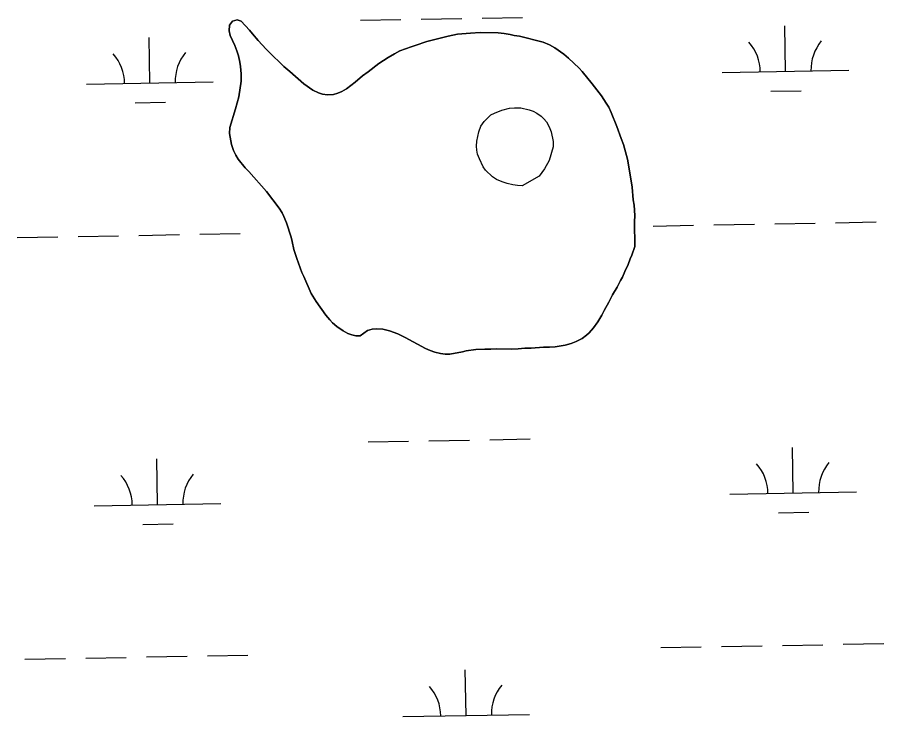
# Model space of a CAD drawing. Extents: x 3957609 to 3995875, y 234277 to 260273.
# Drawn here: x 3978532 to 3979216, y 255500 to 256051 of the extents above; entities that cross this region are included whole.
import ezdxf

# ---------------------------------------------------------------- set-up
doc = ezdxf.new("R2010")
doc.units = 0
doc.layers.add('V-TOPO-SHOR', color=7, linetype='Continuous')
doc.layers.add('V-WETL-SWMP', color=7, linetype='Continuous')

msp = doc.modelspace()

# ---------------------------------------------------------------- linework, layer by layer
at = {"layer": 'V-TOPO-SHOR'}
for points in [[(3979019.698, 255889.943), (3979019.821, 255870.364), (3979017.447, 255863.717), (3979016.067, 255860.786), (3979014.484, 255856.288), (3979011.917, 255850.814), (3979010.14, 255846.319), (3979008.563, 255843.585), (3979005.999, 255838.307), (3979002.257, 255832.251), (3978999.3, 255826.584), (3978995.556, 255819.943), (3978993.778, 255816.23), (3978990.626, 255810.954), (3978987.282, 255806.268), (3978983.94, 255802.365), (3978981.583, 255800.415), (3978978.244, 255797.884), (3978973.538, 255795.551), (3978969.616, 255793.999), (3978964.912, 255792.647), (3978956.88, 255791.305), (3978952.376, 255790.931), (3978947.872, 255790.945), (3978938.081, 255790.2), (3978932.992, 255790.218), (3978927.704, 255789.651), (3978922.612, 255789.472), (3978910.277, 255789.714), (3978906.167, 255789.534), (3978901.469, 255789.55), (3978894.223, 255789.186), (3978886.779, 255788.233), (3978883.84, 255787.461), (3978873.847, 255785.54), (3978870.128, 255785.555), (3978866.409, 255786.157), (3978862.106, 255787.15), (3978858.391, 255788.34), (3978854.676, 255789.919), (3978838.657, 255798.789), (3978832.791, 255801.55), (3978826.145, 255803.923), (3978821.058, 255805.314), (3978815.774, 255805.529), (3978812.641, 255805.344), (3978808.721, 255804.183), (3978803.028, 255800.093), (3978799.7, 255799.909), (3978796.57, 255800.706), (3978793.246, 255801.892), (3978789.533, 255803.864), (3978784.653, 255807.405), (3978781.333, 255810.157), (3978778.992, 255812.517), (3978775.873, 255816.248), (3978768.277, 255827.043), (3978764.388, 255833.519), (3978758.561, 255846.853), (3978757.007, 255849.993), (3978753.132, 255860.97), (3978750.81, 255868.222), (3978749.46, 255874.297), (3978748.496, 255877.823), (3978744.817, 255889.194), (3978742.878, 255894.095), (3978741.518, 255897.035), (3978739.181, 255900.765), (3978729.246, 255913.919), (3978715.207, 255929.634), (3978712.283, 255932.581), (3978706.825, 255939.257), (3978704.879, 255942.591), (3978703.13, 255946.319), (3978701.385, 255951.025), (3978699.851, 255959.645), (3978700.259, 255964.341), (3978704.621, 255979.203), (3978707.202, 255988.591), (3978709.008, 256000.92), (3978709.225, 256006.794), (3978708.66, 256012.471), (3978708.084, 256015.803), (3978706.929, 256020.896), (3978705.768, 256024.816), (3978704.023, 256029.131), (3978700.527, 256036.975), (3978699.563, 256040.699), (3978699.97, 256045.2), (3978702.33, 256048.129), (3978705.858, 256049.29), (3978708.988, 256048.299), (3978715.814, 256041.03), (3978717.958, 256038.282), (3978722.635, 256032.978), (3978728.876, 256026.103), (3978731.022, 256023.942), (3978742.923, 256012.543), (3978747.607, 256008.608), (3978758.535, 255998.78), (3978765.564, 255993.861)], [(3978765.564, 255993.861), (3978770.059, 255991.69), (3978773.188, 255990.699), (3978777.297, 255990.097), (3978781.997, 255990.471), (3978785.525, 255991.436), (3978788.663, 255992.796), (3978792.194, 255994.936), (3978799.067, 256000.197), (3978804.762, 256005.072), (3978809.473, 256008.381), (3978817.72, 256014.812), (3978825.177, 256019.68), (3978830.082, 256022.598), (3978834.399, 256024.931), (3978843.22, 256028.032), (3978846.552, 256028.998), (3978855.764, 256032.097), (3978860.859, 256033.643), (3978872.619, 256036.537), (3978879.867, 256037.881), (3978890.248, 256038.823), (3978897.883, 256039.185), (3978911.979, 256039.134), (3978916.675, 256038.53), (3978921.371, 256037.729), (3978924.501, 256036.934), (3978928.806, 256036.33), (3978947.389, 256031.759), (3978952.47, 256029.586), (3978956.771, 256027.223), (3978963.8, 256022.107), (3978967.509, 256019.156), (3978975.897, 256011.097), (3978978.236, 256008.545), (3978986.229, 255998.921), (3978993.633, 255989.3), (3978997.332, 255983.609), (3978999.277, 255980.274), (3979001.221, 255976.156), (3979005.683, 255965.175), (3979008.977, 255955.766), (3979010.916, 255950.863), (3979014.006, 255939.3), (3979014.969, 255934.794), (3979017.646, 255917.36), (3979018.586, 255907.175), (3979019.354, 255903.063), (3979019.913, 255895.033), (3979019.698, 255889.943)], [(3978895.218, 255953.638), (3978895.82, 255957.355), (3978896.812, 255960.878), (3978898.395, 255965.373), (3978900.955, 255969.084), (3978903.705, 255972.011), (3978906.259, 255974.352), (3978909.005, 255975.711), (3978914.887, 255978.038), (3978920.962, 255979.582), (3978924.88, 255979.959), (3978929.772, 255979.746), (3978936.424, 255978.351), (3978939.551, 255977.166), (3978942.482, 255975.589), (3978945.804, 255973.227), (3978948.145, 255971.259), (3978950.095, 255968.904), (3978952.233, 255964.783), (3978953.785, 255960.863), (3978955.323, 255953.222), (3978955.309, 255949.11), (3978952.331, 255938.354), (3978948.587, 255931.71), (3978944.26, 255926.05), (3978930.917, 255918.267), (3978927.198, 255918.476), (3978923.481, 255919.076), (3978918.981, 255920.268), (3978915.266, 255921.458), (3978910.771, 255923.236), (3978907.449, 255925.4), (3978901.987, 255930.707), (3978900.039, 255933.455), (3978897.125, 255939.536), (3978895.767, 255943.261), (3978895.194, 255946.394), (3978894.813, 255949.724), (3978895.218, 255953.638)]]:
    msp.add_lwpolyline(points, dxfattribs=at)
at = {"layer": 'V-WETL-SWMP'}
for p, q in [((3978699.97, 256045.2), (3978699.562, 256040.698)), ((3978702.33, 256048.128), (3978699.97, 256045.2)), ((3978705.859, 256049.29), (3978702.33, 256048.128)), ((3978708.988, 256048.299), (3978705.859, 256049.29)), ((3978715.813, 256041.03), (3978708.988, 256048.299)), ((3978803.268, 256048.947), (3978835.262, 256049.529)), ((3978851.26, 256049.82), (3978883.255, 256050.401)), ((3978899.252, 256050.692), (3978931.247, 256051.274)), ((3978699.562, 256040.698), (3978700.527, 256036.975)), ((3978717.957, 256038.281), (3978715.813, 256041.03)), ((3978722.636, 256032.978), (3978717.957, 256038.281)), ((3978890.247, 256038.822), (3978879.867, 256037.881)), ((3978897.883, 256039.185), (3978890.247, 256038.822)), ((3978911.98, 256039.134), (3978897.883, 256039.185)), ((3978916.676, 256038.529), (3978911.98, 256039.134)), ((3978921.372, 256037.729), (3978916.676, 256038.529)), ((3979138.9, 256008.612), (3979138.246, 256044.606)), ((3978637.075, 255999.487), (3978636.421, 256035.481)), ((3978700.527, 256036.975), (3978704.023, 256029.131)), ((3978728.876, 256026.103), (3978722.636, 256032.978)), ((3978855.764, 256032.097), (3978846.551, 256028.998)), ((3978860.86, 256033.644), (3978855.764, 256032.097)), ((3978872.618, 256036.538), (3978860.86, 256033.644)), ((3978879.867, 256037.881), (3978872.618, 256036.538)), ((3978924.501, 256036.934), (3978921.372, 256037.729)), ((3978928.806, 256036.331), (3978924.501, 256036.934)), ((3978947.389, 256031.759), (3978928.806, 256036.331)), ((3978952.471, 256029.587), (3978947.389, 256031.759)), ((3978704.023, 256029.131), (3978705.769, 256024.817)), ((3978705.769, 256024.817), (3978706.929, 256020.897)), ((3978731.021, 256023.941), (3978728.876, 256026.103)), ((3978834.398, 256024.931), (3978830.082, 256022.598)), ((3978843.219, 256028.031), (3978834.398, 256024.931)), ((3978846.551, 256028.998), (3978843.219, 256028.031)), ((3978956.77, 256027.222), (3978952.471, 256029.587)), ((3978963.799, 256022.106), (3978956.77, 256027.222)), ((3978706.929, 256020.897), (3978708.085, 256015.803)), ((3978742.922, 256012.542), (3978731.021, 256023.941)), ((3978825.177, 256019.679), (3978817.719, 256014.812)), ((3978830.082, 256022.598), (3978825.177, 256019.679)), ((3978967.508, 256019.155), (3978963.799, 256022.106)), ((3978975.897, 256011.097), (3978967.508, 256019.155)), ((3978708.085, 256015.803), (3978708.66, 256012.472)), ((3978708.66, 256012.472), (3978709.226, 256006.793)), ((3978747.606, 256008.609), (3978742.922, 256012.542)), ((3978817.719, 256014.812), (3978809.473, 256008.382)), ((3978978.237, 256008.544), (3978975.897, 256011.097)), ((3978709.226, 256006.793), (3978709.009, 256000.92)), ((3978758.534, 255998.78), (3978747.606, 256008.609)), ((3978804.762, 256005.071), (3978799.066, 256000.197)), ((3978809.473, 256008.382), (3978804.762, 256005.071)), ((3978986.229, 255998.921), (3978978.237, 256008.544)), ((3979088.909, 256007.703), (3979188.892, 256009.521)), ((3978587.084, 255998.578), (3978687.067, 256000.396)), ((3978709.009, 256000.92), (3978707.202, 255988.592)), ((3978765.564, 255993.86), (3978758.534, 255998.78)), ((3978799.066, 256000.197), (3978792.194, 255994.936)), ((3978993.633, 255989.3), (3978986.229, 255998.921)), ((3978770.059, 255991.689), (3978765.564, 255993.86)), ((3978773.188, 255990.699), (3978770.059, 255991.689)), ((3978777.297, 255990.097), (3978773.188, 255990.699)), ((3978781.997, 255990.471), (3978777.297, 255990.097)), ((3978785.525, 255991.437), (3978781.997, 255990.471)), ((3978788.662, 255992.796), (3978785.525, 255991.437)), ((3978792.194, 255994.936), (3978788.662, 255992.796)), ((3979127.183, 255992.965), (3979151.179, 255993.402)), ((3978625.358, 255983.841), (3978649.354, 255984.277)), ((3978707.202, 255988.592), (3978704.622, 255979.204)), ((3978997.332, 255983.609), (3978993.633, 255989.3)), ((3978999.277, 255980.274), (3978997.332, 255983.609)), ((3978704.622, 255979.204), (3978700.26, 255964.341)), ((3979001.22, 255976.155), (3978999.277, 255980.274)), ((3979005.683, 255965.175), (3979001.22, 255976.155)), ((3978700.26, 255964.341), (3978699.851, 255959.644)), ((3979008.976, 255955.765), (3979005.683, 255965.175)), ((3978699.851, 255959.644), (3978701.386, 255951.024)), ((3978701.386, 255951.024), (3978703.13, 255946.319)), ((3979010.916, 255950.864), (3979008.976, 255955.765)), ((3979014.006, 255939.301), (3979010.916, 255950.864)), ((3978703.13, 255946.319), (3978704.879, 255942.592)), ((3978704.879, 255942.592), (3978706.824, 255939.257)), ((3978706.824, 255939.257), (3978712.282, 255932.58)), ((3979014.968, 255934.795), (3979014.006, 255939.301)), ((3978712.282, 255932.58), (3978715.208, 255929.633)), ((3978715.208, 255929.633), (3978729.246, 255913.919)), ((3979017.645, 255917.36), (3979014.968, 255934.795)), ((3979018.586, 255907.176), (3979017.645, 255917.36)), ((3978729.246, 255913.919), (3978739.182, 255900.765)), ((3979019.354, 255903.062), (3979018.586, 255907.176)), ((3979019.912, 255895.033), (3979019.354, 255903.062)), ((3978739.182, 255900.765), (3978741.518, 255897.036)), ((3978741.518, 255897.036), (3978742.878, 255894.094)), ((3979019.698, 255889.943), (3979019.912, 255895.033)), ((3978742.878, 255894.094), (3978744.818, 255889.193)), ((3978744.818, 255889.193), (3978748.496, 255877.824)), ((3979019.821, 255870.365), (3979019.698, 255889.943)), ((3979082.249, 255887.491), (3979114.244, 255888.073)), ((3979130.241, 255888.364), (3979162.236, 255888.946)), ((3979178.233, 255889.236), (3979210.228, 255889.818)), ((3979034.257, 255886.618), (3979066.252, 255887.2)), ((3978532.432, 255877.494), (3978564.427, 255878.075)), ((3978580.424, 255878.366), (3978612.419, 255878.948)), ((3978628.416, 255879.239), (3978660.411, 255879.821)), ((3978676.408, 255880.112), (3978708.403, 255880.693)), ((3978748.496, 255877.824), (3978749.461, 255874.296)), ((3978749.461, 255874.296), (3978750.81, 255868.222)), ((3978750.81, 255868.222), (3978753.132, 255860.97)), ((3979017.448, 255863.717), (3979019.821, 255870.365)), ((3978753.132, 255860.97), (3978757.007, 255849.992)), ((3979014.484, 255856.288), (3979016.066, 255860.785)), ((3979016.066, 255860.785), (3979017.448, 255863.717)), ((3979011.918, 255850.815), (3979014.484, 255856.288)), ((3978757.007, 255849.992), (3978758.562, 255846.853)), ((3978758.562, 255846.853), (3978764.387, 255833.519)), ((3979010.14, 255846.319), (3979011.918, 255850.815)), ((3979005.999, 255838.307), (3979008.563, 255843.584)), ((3979008.563, 255843.584), (3979010.14, 255846.319)), ((3978764.387, 255833.519), (3978768.278, 255827.044)), ((3979002.257, 255832.252), (3979005.999, 255838.307)), ((3978768.278, 255827.044), (3978775.874, 255816.248)), ((3978995.555, 255819.942), (3978999.299, 255826.585)), ((3978999.299, 255826.585), (3979002.257, 255832.252)), ((3978993.779, 255816.229), (3978995.555, 255819.942)), ((3978775.874, 255816.248), (3978778.993, 255812.516)), ((3978778.993, 255812.516), (3978781.334, 255810.158)), ((3978990.627, 255810.954), (3978993.779, 255816.229)), ((3978781.334, 255810.158), (3978784.652, 255807.405)), ((3978784.652, 255807.405), (3978789.533, 255803.863)), ((3978983.939, 255802.365), (3978987.282, 255806.268)), ((3978987.282, 255806.268), (3978990.627, 255810.954)), ((3978789.533, 255803.863), (3978793.246, 255801.892)), ((3978793.246, 255801.892), (3978796.57, 255800.705)), ((3978796.57, 255800.705), (3978799.699, 255799.91)), ((3978799.699, 255799.91), (3978803.028, 255800.094)), ((3978803.028, 255800.094), (3978808.721, 255804.184)), ((3978808.721, 255804.184), (3978812.641, 255805.344)), ((3978812.641, 255805.344), (3978815.774, 255805.529)), ((3978815.774, 255805.529), (3978821.059, 255805.313)), ((3978821.059, 255805.313), (3978826.145, 255803.924)), ((3978826.145, 255803.924), (3978832.792, 255801.55)), ((3978832.792, 255801.55), (3978838.656, 255798.788)), ((3978838.656, 255798.788), (3978854.677, 255789.919)), ((3978978.245, 255797.883), (3978981.582, 255800.415)), ((3978981.582, 255800.415), (3978983.939, 255802.365)), ((3978956.88, 255791.305), (3978964.912, 255792.646)), ((3978964.912, 255792.646), (3978969.616, 255793.999)), ((3978969.616, 255793.999), (3978973.537, 255795.55)), ((3978973.537, 255795.55), (3978978.245, 255797.883)), ((3978854.677, 255789.919), (3978858.391, 255788.339)), ((3978858.391, 255788.339), (3978862.107, 255787.15)), ((3978862.107, 255787.15), (3978866.41, 255786.156)), ((3978866.41, 255786.156), (3978870.128, 255785.555)), ((3978870.128, 255785.555), (3978873.848, 255785.541)), ((3978873.848, 255785.541), (3978883.84, 255787.462)), ((3978883.84, 255787.462), (3978886.779, 255788.234)), ((3978886.779, 255788.234), (3978894.222, 255789.186)), ((3978894.222, 255789.186), (3978901.468, 255789.551)), ((3978901.468, 255789.551), (3978906.166, 255789.533)), ((3978906.166, 255789.533), (3978910.278, 255789.714)), ((3978910.278, 255789.714), (3978922.612, 255789.473)), ((3978922.612, 255789.473), (3978927.703, 255789.65)), ((3978927.703, 255789.65), (3978932.991, 255790.218)), ((3978932.991, 255790.218), (3978938.081, 255790.199)), ((3978938.081, 255790.199), (3978947.873, 255790.946)), ((3978947.873, 255790.946), (3978952.376, 255790.93)), ((3978952.376, 255790.93), (3978956.88, 255791.305)), ((3978809.316, 255716.327), (3978841.311, 255716.909)), ((3978857.308, 255717.2), (3978889.303, 255717.781)), ((3978905.3, 255718.072), (3978937.295, 255718.654)), ((3979144.949, 255675.992), (3979144.294, 255711.986)), ((3978643.124, 255666.867), (3978642.469, 255702.861)), ((3979094.957, 255675.083), (3979194.94, 255676.901)), ((3978593.132, 255665.958), (3978693.115, 255667.776)), ((3979133.231, 255660.345), (3979157.227, 255660.782)), ((3978631.406, 255651.221), (3978655.402, 255651.657)), ((3979040.305, 255553.998), (3979072.3, 255554.58)), ((3979088.297, 255554.871), (3979120.292, 255555.453)), ((3979136.289, 255555.744), (3979168.284, 255556.325)), ((3979184.281, 255556.616), (3979216.276, 255557.198)), ((3978586.472, 255545.746), (3978618.467, 255546.328)), ((3978634.464, 255546.619), (3978666.459, 255547.201)), ((3978682.456, 255547.492), (3978714.451, 255548.073)), ((3978538.48, 255544.874), (3978570.475, 255545.455)), ((3978886.661, 255500.454), (3978886.007, 255536.448)), ((3978836.669, 255499.545), (3978936.653, 255501.363))]:
    msp.add_line(p, q, dxfattribs=at)
msp.add_lwpolyline([(3978894.813, 255949.725), (3978895.219, 255953.639), (3978895.82, 255957.356), (3978896.812, 255960.877), (3978898.395, 255965.374), (3978900.954, 255969.084), (3978903.705, 255972.011), (3978906.259, 255974.351), (3978909.005, 255975.711), (3978914.887, 255978.039), (3978920.962, 255979.583), (3978924.879, 255979.96), (3978929.773, 255979.746), (3978936.424, 255978.351), (3978939.552, 255977.165), (3978942.483, 255975.588), (3978945.803, 255973.227), (3978948.145, 255971.26), (3978950.094, 255968.904), (3978952.233, 255964.784), (3978953.785, 255960.863), (3978955.323, 255953.222), (3978955.308, 255949.11), (3978952.331, 255938.353), (3978948.587, 255931.711), (3978944.259, 255926.049), (3978930.917, 255918.267), (3978927.198, 255918.476), (3978923.48, 255919.077), (3978918.982, 255920.268), (3978915.266, 255921.457), (3978910.77, 255923.235), (3978907.45, 255925.401), (3978901.987, 255930.707), (3978900.039, 255933.455), (3978897.125, 255939.535), (3978895.768, 255943.26), (3978895.193, 255946.395)], close=True, dxfattribs=at)
for centre, start, end in [((3979083.658, 256008.082), 0.269879, 41.813537), ((3979194.126, 256010.091), 140.269876, 181.813534), ((3978581.833, 255998.958), 0.269879, 41.813537), ((3978692.301, 256000.966), 140.269876, 181.813534), ((3979089.706, 255675.462), 0.269879, 41.813537), ((3979200.174, 255677.471), 140.269876, 181.813534), ((3978587.881, 255666.338), 0.269879, 41.813537), ((3978698.349, 255668.346), 140.269876, 181.813534), ((3978831.419, 255499.925), 0.269879, 41.813537), ((3978941.886, 255501.933), 140.269876, 181.813534)]:
    msp.add_arc(centre, 35.246, start, end, dxfattribs=at)

doc.saveas('drawing.dxf')
